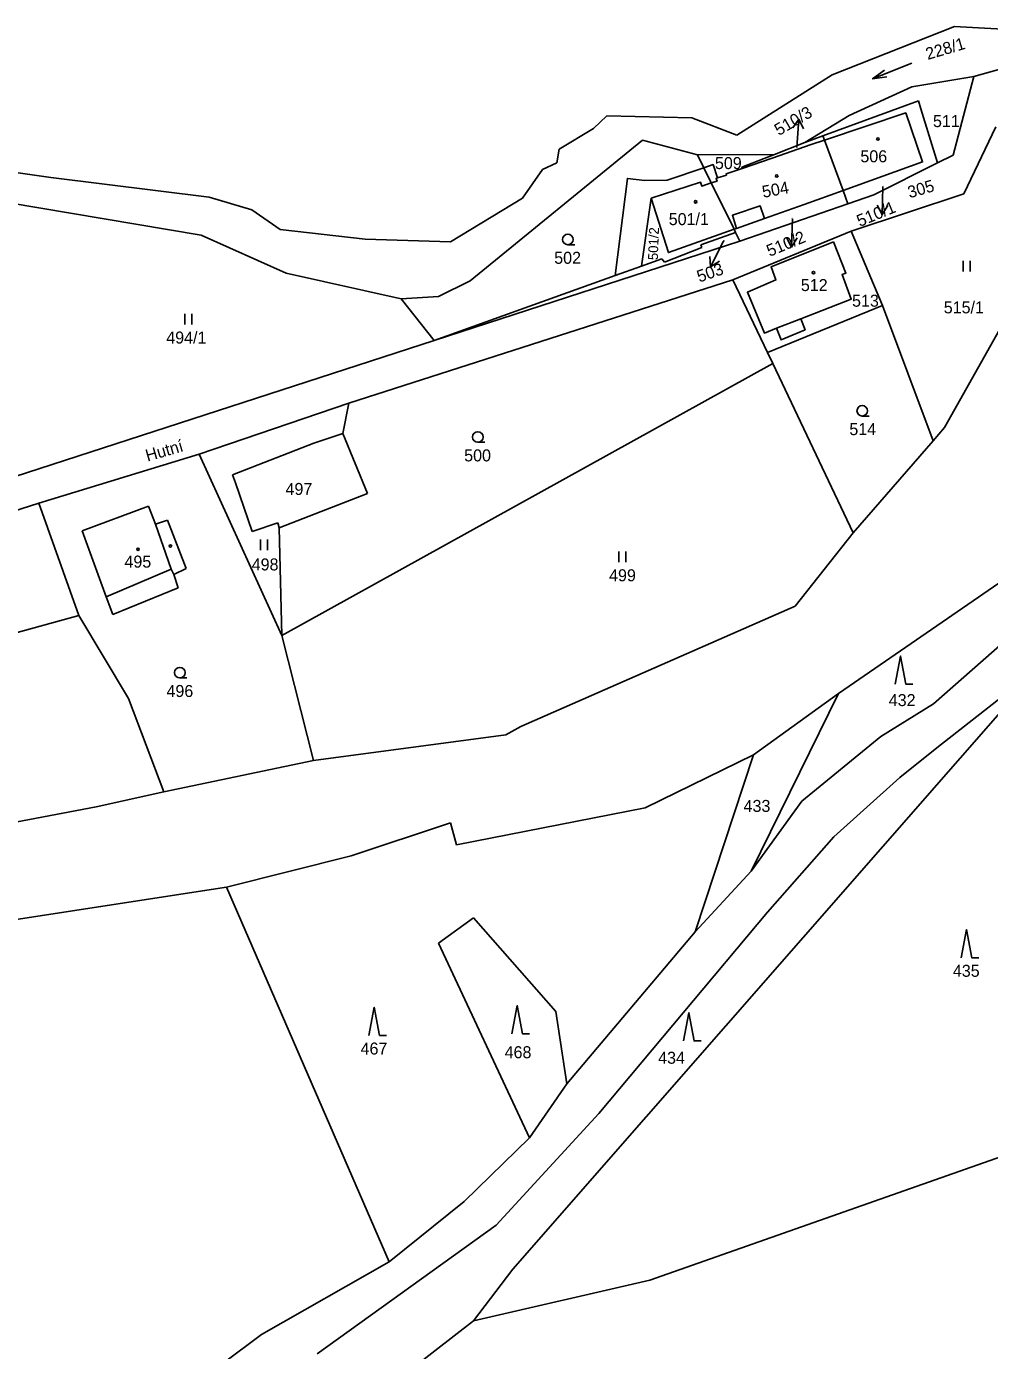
# Model space of a CAD drawing. Extents: x -670359 to -668019, y -978807 to -976674.
# Drawn here: x -668736.5 to -668600.1, y -976964 to -976776.5 of the extents above; entities that cross this region are included whole.
import ezdxf

# ---------------------------------------------------------------- set-up
doc = ezdxf.new("R2010")
doc.units = 0
for name, color, linetype in [('Hranice kat_území', 7, 'Continuous'), ('Hranice parcel', 7, 'Continuous'), ('Parcelní čísla', 7, 'Continuous'), ('Pop  PČ popisy', 7, 'Continuous'), ('Vnitřní kresba', 7, 'Continuous'), ('Značky budov', 7, 'Continuous'), ('Značky kultur', 7, 'Continuous')]:
    doc.layers.add(name, color=color, linetype=linetype)

msp = doc.modelspace()

# ---------------------------------------------------------------- linework, layer by layer
at = {"layer": 'Hranice kat_území'}
for points in [[(-668622.4, -976783.34), (-668605.09, -976776.47)], [(-668605.09, -976776.47), (-668595.66, -976776.99)], [(-668635.91, -976791.86), (-668622.4, -976783.34)], [(-668656.2, -976790.93), (-668654.33, -976789.11)], [(-668654.33, -976789.11), (-668642.26, -976789.43)], [(-668642.26, -976789.43), (-668635.91, -976791.86)], [(-668661.04, -976793.84), (-668656.2, -976790.93)], [(-668661.38, -976795.79), (-668661.04, -976793.84)], [(-668745.06, -976796.18), (-668733.06, -976797.87)], [(-668666.24, -976800.8), (-668663.4, -976796.74)], [(-668663.4, -976796.74), (-668661.38, -976795.79)], [(-668733.06, -976797.87), (-668710.63, -976800.65)], [(-668710.63, -976800.65), (-668704.56, -976802.46)], [(-668704.56, -976802.46), (-668700.58, -976805.21)], [(-668676.46, -976806.99), (-668666.24, -976800.8)], [(-668700.58, -976805.21), (-668688.53, -976806.58)], [(-668688.53, -976806.58), (-668676.46, -976806.99)]]:
    msp.add_lwpolyline(points, dxfattribs=at)
at = {"layer": 'Hranice parcel'}
for p, q in [((-668603.76, -976800.19), (-668599.21, -976790.69)), ((-668626.35, -976801.7), (-668631.96, -976803.67))]:
    msp.add_line(p, q, dxfattribs=at)
for points in [[(-668602.32, -976783.56), (-668595.6, -976781.67)], [(-668611.13, -976785.01), (-668602.32, -976783.56)], [(-668602.32, -976783.56), (-668605.28, -976794.69)], [(-668619.98, -976789.1), (-668611.13, -976785.01)], [(-668610.18, -976787.02), (-668623.7, -976791.97)], [(-668609.86, -976788.12), (-668610.18, -976787.02)], [(-668626.28, -976792.92), (-668619.98, -976789.1)], [(-668620.85, -976799.72), (-668609.6, -976795.66), (-668611.97, -976788.72), (-668623.48, -976792.58)], [(-668607.46, -976795.78), (-668609.86, -976788.12)], [(-668673.65, -976812.48), (-668649.26, -976792.59)], [(-668649.26, -976792.59), (-668641.48, -976794.67)], [(-668630.91, -976795.12), (-668625.36, -976793.21)], [(-668630.57, -976794.6), (-668626.28, -976792.92)], [(-668623.7, -976791.97), (-668626.28, -976792.92)], [(-668623.48, -976792.58), (-668625.36, -976793.21)], [(-668623.7, -976791.97), (-668623.48, -976792.58)], [(-668623.48, -976792.58), (-668620.85, -976799.72)], [(-668641.48, -976794.67), (-668630.57, -976794.6)], [(-668641.48, -976794.67), (-668640.59, -976796.48)], [(-668630.57, -976794.6), (-668635.21, -976796.41)], [(-668635.15, -976796.58), (-668630.91, -976795.12)], [(-668605.28, -976794.69), (-668607.46, -976795.78)], [(-668653.13, -976811.77), (-668651.4, -976798), (-668648.92, -976798.28), (-668645.74, -976798.26), (-668640.59, -976796.48)], [(-668640.59, -976796.48), (-668639.27, -976796.03), (-668638.62, -976797.93)], [(-668640.59, -976796.48), (-668639.52, -976798.64)], [(-668635.15, -976796.58), (-668637.41, -976797.36), (-668637.34, -976797.55)], [(-668635.21, -976796.41), (-668635.15, -976796.58)], [(-668607.46, -976795.78), (-668616.51, -976800.31)], [(-668639.52, -976798.64), (-668636.29, -976805.2)], [(-668638.62, -976797.93), (-668637.34, -976797.55)], [(-668626.35, -976801.7), (-668620.85, -976799.72)], [(-668620.85, -976799.72), (-668620.16, -976801.58)], [(-668616.51, -976800.31), (-668620.16, -976801.58)], [(-668603.76, -976800.19), (-668619.71, -976805.46)], [(-668711.76, -976806.03), (-668739.22, -976801.4)], [(-668649.4, -976810.43), (-668648.02, -976800.81)], [(-668648.02, -976800.81), (-668645.58, -976808.49), (-668636.29, -976805.2)], [(-668620.16, -976801.58), (-668635.45, -976806.9)], [(-668635.95, -976805.08), (-668631.96, -976803.67)], [(-668711.76, -976806.03), (-668699.73, -976811.41)], [(-668636.07, -976805.65), (-668640.99, -976807.41)], [(-668636.44, -976812.36), (-668619.71, -976805.46)], [(-668636.29, -976805.2), (-668635.95, -976805.08)], [(-668636.29, -976805.2), (-668636.07, -976805.65)], [(-668636.07, -976805.65), (-668635.45, -976806.9)], [(-668615.29, -976816.02), (-668619.71, -976805.46)], [(-668635.45, -976806.9), (-668678.78, -976820.97)], [(-668640.85, -976807.77), (-668646.15, -976809.84)], [(-668640.99, -976807.41), (-668640.85, -976807.77)], [(-668630.26, -976819.23), (-668631.99, -976819.91), (-668634.4, -976814.11), (-668630.37, -976812.38), (-668631.05, -976810.53), (-668622.21, -976806.96)], [(-668622.21, -976806.96), (-668620.46, -976811.44), (-668620.99, -976811.6), (-668619.69, -976815.11), (-668626.83, -976817.89)], [(-668646.51, -976809.39), (-668649.4, -976810.43)], [(-668646.15, -976809.84), (-668646.51, -976809.39)], [(-668699.73, -976811.41), (-668683.42, -976815.03)], [(-668653.13, -976811.77), (-668678.78, -976820.97)], [(-668649.4, -976810.43), (-668653.13, -976811.77)], [(-668594.41, -976811.81), (-668606.48, -976833.3)], [(-668636.44, -976812.36), (-668690.84, -976829.85)], [(-668678.14, -976814.73), (-668673.65, -976812.48)], [(-668636.44, -976812.36), (-668631.56, -976822.64)], [(-668683.42, -976815.03), (-668678.14, -976814.73)], [(-668683.42, -976815.03), (-668678.78, -976820.97)], [(-668615.29, -976816.02), (-668631.56, -976822.64)], [(-668608.08, -976835.17), (-668615.29, -976816.02)], [(-668626.83, -976817.89), (-668626.22, -976819.44), (-668629.62, -976820.87), (-668630.26, -976819.23)], [(-668678.78, -976820.97), (-668738.24, -976840.27)], [(-668631.56, -976822.64), (-668630.82, -976824.21)], [(-668700.32, -976862.77), (-668630.82, -976824.21)], [(-668630.82, -976824.21), (-668619.43, -976848.22)], [(-668690.84, -976829.85), (-668712.06, -976837.08)], [(-668691.69, -976834.11), (-668690.84, -976829.85)], [(-668695.81, -976835.5), (-668691.69, -976834.11)], [(-668691.69, -976834.11), (-668688.22, -976842.65)], [(-668606.48, -976833.3), (-668608.08, -976835.17)], [(-668707.3, -976840), (-668695.81, -976835.5)], [(-668619.43, -976848.22), (-668608.08, -976835.17)], [(-668712.06, -976837.08), (-668734.75, -976844.02)], [(-668700.32, -976862.77), (-668712.06, -976837.08)], [(-668706.88, -976841.12), (-668707.3, -976840)], [(-668704.53, -976848), (-668706.88, -976841.12)], [(-668700.71, -976847.48), (-668688.22, -976842.65)], [(-668734.75, -976844.02), (-668784.8, -976860)], [(-668729.1, -976859.89), (-668734.75, -976844.02)], [(-668728.61, -976847.91), (-668719.23, -976844.42)], [(-668719.23, -976844.42), (-668718.24, -976846.99)], [(-668718.24, -976846.99), (-668716.52, -976846.39)], [(-668716.52, -976846.39), (-668713.86, -976853.25)], [(-668700.92, -976846.78), (-668704.53, -976848)], [(-668700.71, -976847.48), (-668700.92, -976846.78)], [(-668700.32, -976862.77), (-668700.71, -976847.48)], [(-668725.2, -976857.28), (-668728.61, -976847.91)], [(-668627.65, -976858.61), (-668619.43, -976848.22)], [(-668713.86, -976853.25), (-668715.64, -976854.1)], [(-668715.64, -976854.1), (-668715.02, -976855.98)], [(-668715.02, -976855.98), (-668724.29, -976859.78)], [(-668598.78, -976855.32), (-668621.49, -976870.96)], [(-668724.29, -976859.78), (-668725.2, -976857.28)], [(-668666.48, -976875.63), (-668627.65, -976858.61)], [(-668729.1, -976859.89), (-668747.28, -976864.9)], [(-668722.07, -976871.65), (-668729.1, -976859.89)], [(-668595.53, -976861.42), (-668608.05, -976872.43)], [(-668695.83, -976880.47), (-668700.32, -976862.77)], [(-668593.01, -976867.25), (-668648.72, -976930.95)], [(-668607.59, -976878.65), (-668593.01, -976867.25)], [(-668717.05, -976884.91), (-668722.07, -976871.65)], [(-668633.85, -976896.11), (-668621.49, -976870.96)], [(-668621.49, -976870.96), (-668633.55, -976879.67)], [(-668608.05, -976872.43), (-668615.49, -976877.06)], [(-668668.61, -976876.82), (-668666.48, -976875.63)], [(-668695.83, -976880.47), (-668668.61, -976876.82)], [(-668615.49, -976877.06), (-668626.7, -976886.21)], [(-668612.82, -976882.88), (-668607.59, -976878.65)], [(-668717.05, -976884.91), (-668695.83, -976880.47)], [(-668633.55, -976879.67), (-668648.87, -976887.17)], [(-668641.81, -976904.71), (-668633.55, -976879.67)], [(-668622.16, -976891.26), (-668612.82, -976882.88)], [(-668726.64, -976887.04), (-668717.05, -976884.91)], [(-668777.62, -976896.69), (-668726.64, -976887.04)], [(-668626.7, -976886.21), (-668633.85, -976896.11)], [(-668648.87, -976887.17), (-668675.6, -976892.42)], [(-668676.46, -976889.29), (-668690.5, -976893.97)], [(-668675.6, -976892.42), (-668676.46, -976889.29)], [(-668631.57, -976901.96), (-668622.16, -976891.26)], [(-668690.5, -976893.97), (-668708.16, -976898.38)], [(-668633.85, -976896.11), (-668641.81, -976904.71)], [(-668708.16, -976898.38), (-668774.19, -976908.57)], [(-668685.11, -976951.48), (-668708.16, -976898.38)], [(-668655.42, -976930.48), (-668631.57, -976901.96)], [(-668673.17, -976902.74), (-668678.13, -976906.31)], [(-668661.53, -976916.01), (-668673.17, -976902.74)], [(-668641.81, -976904.71), (-668659.98, -976926.24)], [(-668678.13, -976906.31), (-668665.28, -976933.92)], [(-668659.98, -976926.24), (-668661.53, -976916.01)], [(-668659.98, -976926.24), (-668665.28, -976933.92)], [(-668648.24, -976954.09), (-668568.35, -976926)], [(-668670, -976946.29), (-668655.42, -976930.48)], [(-668648.72, -976930.95), (-668667.61, -976952.53)], [(-668665.28, -976933.92), (-668674.49, -976942.93)], [(-668674.49, -976942.93), (-668685.11, -976951.48)], [(-668695.31, -976964.49), (-668670, -976946.29)], [(-668685.11, -976951.48), (-668703.22, -976961.78)], [(-668667.61, -976952.53), (-668673.18, -976959.83)], [(-668673.18, -976959.83), (-668648.24, -976954.09)], [(-668684.58, -976968.68), (-668673.18, -976959.83)], [(-668703.22, -976961.78), (-668714.63, -976970.3)]]:
    msp.add_lwpolyline(points, dxfattribs=at)
at = {"layer": 'Parcelní čísla'}
for p, q in [((-668627.96, -976790.85), (-668627.12, -976789.61)), ((-668614.52, -976801.84), (-668615.3, -976803.12)), ((-668637.7, -976806.77), (-668637.81, -976806.98)), ((-668627.37, -976806.43), (-668628.16, -976807.71)), ((-668638.37, -976809.73), (-668639.63, -976810.54))]:
    msp.add_line(p, q, dxfattribs=at)
for points in [[(-668627.4, -976793.6), (-668627.12, -976789.61), (-668626.46, -976790.96)], [(-668615.21, -976799.12), (-668615.3, -976803.12), (-668616.02, -976801.8)], [(-668628.02, -976803.71), (-668628.16, -976807.71), (-668628.87, -976806.38)], [(-668637.81, -976806.98), (-668639.63, -976810.54), (-668639.71, -976809.04)]]:
    msp.add_lwpolyline(points, dxfattribs=at)
at = {"layer": 'Vnitřní kresba'}
for points in [[(-668648.02, -976800.81), (-668641.03, -976798.53), (-668640.86, -976799.09), (-668639.52, -976798.64)], [(-668639.52, -976798.64), (-668638.69, -976798.36), (-668638.83, -976797.99), (-668638.62, -976797.93)], [(-668635.95, -976805.08), (-668636.53, -976803.21), (-668635.51, -976802.87), (-668633.29, -976802.13)], [(-668633.29, -976802.13), (-668632.58, -976801.9), (-668631.96, -976803.67)], [(-668626.83, -976817.89), (-668630.26, -976819.23)], [(-668718.24, -976846.99), (-668716.02, -976853.33)], [(-668716.02, -976853.33), (-668725.2, -976857.28)], [(-668716.02, -976853.33), (-668715.64, -976854.1)]]:
    msp.add_lwpolyline(points, dxfattribs=at)
at = {"layer": 'Značky budov'}
for centre in [(-668630.24, -976797.65), (-668625.04, -976811.35), (-668720.69, -976850.53)]:
    msp.add_circle(centre, 0.175, dxfattribs=at)
at = {"layer": 'Značky kultur'}
for p, q in [((-668611.1, -976781.66), (-668616.68, -976783.88)), ((-668659.83, -976807.39), (-668658.83, -976807.39)), ((-668603.85, -976809.66), (-668603.85, -976811.16)), ((-668602.85, -976811.16), (-668602.85, -976809.66)), ((-668714.09, -976817.19), (-668714.09, -976818.69)), ((-668713.09, -976818.69), (-668713.09, -976817.19)), ((-668618.14, -976831.66), (-668617.14, -976831.66)), ((-668672.58, -976835.38), (-668671.58, -976835.38)), ((-668703.34, -976849.17), (-668703.34, -976850.67)), ((-668702.34, -976850.67), (-668702.34, -976849.17)), ((-668652.6, -976850.87), (-668652.6, -976852.37)), ((-668651.6, -976852.37), (-668651.6, -976850.87)), ((-668714.78, -976868.76), (-668713.78, -976868.76))]:
    msp.add_line(p, q, dxfattribs=at)
for points in [[(-668614.64, -976783.6), (-668616.68, -976783.88), (-668615, -976782.67)], [(-668613.46, -976869.66), (-668612.71, -976865.66), (-668611.96, -976869.66), (-668610.96, -976869.66)], [(-668604.12, -976908.4), (-668603.37, -976904.4), (-668602.62, -976908.4), (-668601.62, -976908.4)], [(-668667.74, -976919.18), (-668666.99, -976915.18), (-668666.24, -976919.18), (-668665.24, -976919.18)], [(-668688, -976919.41), (-668687.25, -976915.41), (-668686.5, -976919.41), (-668685.5, -976919.41)], [(-668643.44, -976920.19), (-668642.69, -976916.19), (-668641.94, -976920.19), (-668640.94, -976920.19)]]:
    msp.add_lwpolyline(points, dxfattribs=at)
for centre, radius in [((-668615.92, -976792.41), 0.175), ((-668630.24, -976797.65), 0.175), ((-668641.74, -976801.31), 0.175), ((-668659.83, -976806.64), 0.75), ((-668625.04, -976811.35), 0.175), ((-668618.14, -976830.91), 0.75), ((-668672.58, -976834.63), 0.75), ((-668720.69, -976850.53), 0.175), ((-668716.11, -976850.08), 0.175), ((-668714.78, -976868.01), 0.75)]:
    msp.add_circle(centre, radius, dxfattribs=at)

# ---------------------------------------------------------------- texts
at = {"layer": 'Parcelní čísla'}
for s, height, rotation, p in [('228/1', 1.7, 16.4768, (-668608.87, -976781.22)), ('510/3', 1.7, 30.2522, (-668629.95, -976792)), ('510/3', 0.1, 30.2522, (-668627.57, -976793.7)), ('504', 1.7, 10.3443, (-668632.15, -976800.75)), ('305', 1.7, 16.1356, (-668611.43, -976800.82)), ('510/1', 0.1, 22.3454, (-668615.37, -976799.19)), ('510/1', 1.7, 22.3454, (-668618.49, -976804.88)), ('510/2', 0.1, 22.5173, (-668628.2, -976803.78)), ('501/2', 1.39, 87.8389, (-668647.09, -976809.59)), ('510/2', 1.7, 22.5173, (-668631.26, -976809.12)), ('503', 1.7, 19.0075, (-668641.21, -976812.75))]:
    msp.add_text(s, height=height, rotation=rotation, dxfattribs=at).set_placement(p)
for s, height, p in [('511', 1.7, (-668608.12, -976790.72)), ('509', 1.7, (-668639, -976796.67)), ('506', 1.7, (-668618.4, -976795.71)), ('501/1', 1.7, (-668645.54, -976804.61)), ('503', 0.1, (-668637.7, -976806.77)), ('502', 1.7, (-668661.76, -976810.09)), ('512', 1.7, (-668626.83, -976813.95)), ('513', 1.7, (-668619.58, -976816.17)), ('515/1', 1.7, (-668606.59, -976817.11)), ('494/1', 1.7, (-668716.7, -976821.39)), ('514', 1.7, (-668619.96, -976834.36)), ('500', 1.7, (-668674.51, -976838.08)), ('497', 1.7, (-668699.81, -976842.84)), ('495', 1.7, (-668722.62, -976853.13)), ('498', 1.7, (-668704.6, -976853.53)), ('499', 1.7, (-668653.99, -976855.07)), ('496', 1.7, (-668716.67, -976871.46)), ('432', 1.7, (-668614.38, -976872.75)), ('433', 1.7, (-668634.94, -976887.74)), ('435', 1.7, (-668605.3, -976911.1)), ('467', 1.7, (-668689.18, -976922.11)), ('468', 1.7, (-668668.78, -976922.63)), ('434', 1.7, (-668647.04, -976923.42))]:
    msp.add_text(s, height=height, dxfattribs=at).set_placement(p)
at = {"layer": 'Pop  PČ popisy'}
msp.add_text('Hutní', height=1.7, rotation=16.0444, dxfattribs=at).set_placement((-668719.36, -976838.12))

doc.saveas('drawing.dxf')
